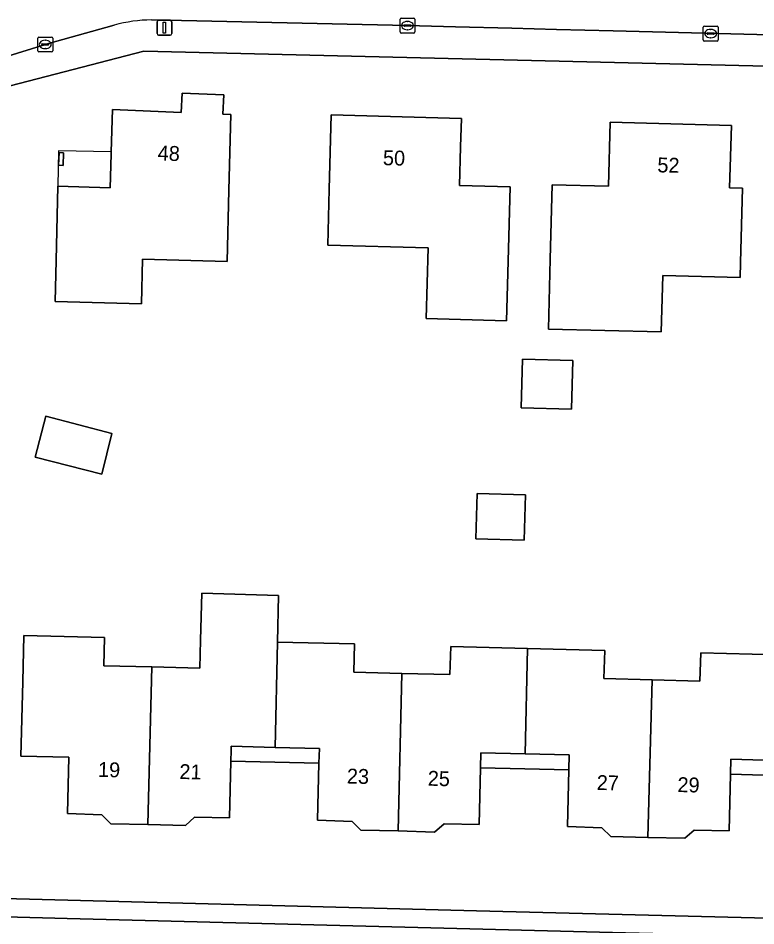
# Model space of a CAD drawing. Extents: x 162082 to 163401, y 388089 to 388636.
# Drawn here: x 162445.1 to 162494.6, y 388473 to 388534 of the extents above; entities that cross this region are included whole.
import ezdxf

# ---------------------------------------------------------------- set-up
doc = ezdxf.new("R2010")
doc.units = 0
for name, color, linetype in [('IMGEO_Erf', 7, 'Continuous'), ('IMGEO_Fietspad_gesloten', 7, 'Continuous'), ('IMGEO_Kolk', 7, 'Continuous'), ('IMGEO_Lichtmast', 7, 'Continuous'), ('IMGEO_Pand', 7, 'Continuous'), ('IMGEO_Pand_nummerreeks', 7, 'Continuous'), ('IMGEO_Pand_overbouw', 7, 'Continuous'), ('IMGEO_Rijbaan_lokaal_open', 7, 'Continuous'), ('IMGEO_Voetpad_open', 7, 'Continuous')]:
    doc.layers.add(name, color=color, linetype=linetype)

msp = doc.modelspace()

# ---------------------------------------------------------------- linework, layer by layer
at = {"layer": 'IMGEO_Erf'}
for points in [[(162527.064, 388529.936), (162521.19, 388530.114), (162500, 388530.653), (162453.508, 388531.779), (162441.571, 388528.689), (162436.034, 388527.057)], [(162495.869, 388483.09), (162492.92, 388483.17), (162492.82, 388479.37), (162490.47, 388479.41), (162489.85, 388478.87), (162487.36, 388478.92), (162484.87, 388479), (162484.27, 388479.57), (162481.97, 388479.65), (162482.06, 388483.47), (162479.091, 388483.54), (162476.13, 388483.61), (162476.04, 388479.79), (162473.67, 388479.84), (162473.04, 388479.29), (162470.583, 388479.36), (162468.08, 388479.41), (162467.5, 388480), (162465.17, 388480.09), (162465.27, 388483.91), (162462.31, 388483.98), (162459.35, 388484.06), (162459.25, 388480.25), (162456.91, 388480.28), (162456.29, 388479.72), (162453.77, 388479.79), (162451.28, 388479.85), (162450.68, 388480.44), (162448.36, 388480.53), (162448.46, 388484.32), (162445.24, 388484.39), (162445.363, 388489.389), (162445.44, 388492.5), (162450.86, 388492.36), (162450.81, 388490.47), (162454.04, 388490.385), (162457.26, 388490.3), (162457.31, 388492.19), (162457.393, 388495.335)], [(162457.393, 388495.335), (162462.546, 388495.199), (162462.48, 388492.06), (162467.66, 388491.93), (162467.61, 388490.04), (162470.84, 388489.955), (162474.07, 388489.87), (162474.12, 388491.76), (162479.28, 388491.625), (162484.47, 388491.49), (162484.42, 388489.61), (162487.647, 388489.525), (162490.87, 388489.44), (162490.92, 388491.33), (162496.1, 388491.196)], [(162419.29, 388475.659), (162424.414, 388475.313), (162441.489, 388474.891), (162475.86, 388473.999), (162530.104, 388472.633)]]:
    msp.add_lwpolyline(points, dxfattribs=at)
for points in [[(162447.72, 388522.7), (162451.23, 388522.59), (162451.299, 388524.852), (162451.304, 388525.009), (162451.39, 388527.85), (162456.015, 388527.664), (162456.067, 388528.963), (162458.865, 388528.851), (162458.812, 388527.552), (162459.352, 388527.53), (162459.217, 388522.442), (162459.09, 388517.65), (162453.42, 388517.8), (162453.34, 388514.79), (162447.55, 388514.94), (162447.611, 388517.702)], [(162472.47, 388513.8), (162472.6, 388518.55), (162465.86, 388518.73), (162465.959, 388522.492), (162466.09, 388527.49), (162474.84, 388527.26), (162474.789, 388525.349), (162474.72, 388522.75), (162478.12, 388522.66), (162477.981, 388517.662), (162477.87, 388513.66)], [(162480.811, 388517.802), (162480.94, 388522.8), (162484.73, 388522.7), (162484.84, 388527), (162492.98, 388526.79), (162492.86, 388522.6), (162493.73, 388522.57), (162493.59, 388517.572), (162493.562, 388516.553), (162488.37, 388516.693), (162488.35, 388515.92), (162488.27, 388512.91), (162480.69, 388513.1)], [(162447.801, 388524.959), (162448.111, 388524.949), (162448.081, 388524.1), (162447.771, 388524.11)], [(162478.853, 388507.808), (162478.944, 388511.069), (162482.335, 388510.975), (162482.245, 388507.714)], [(162446.905, 388507.247), (162451.359, 388506.08), (162450.675, 388503.338), (162446.199, 388504.479)], [(162475.802, 388498.998), (162475.887, 388502.034), (162479.144, 388501.944), (162479.059, 388498.908)], [(162462.331, 388484.981), (162459.376, 388485.059), (162459.369, 388484.763), (162459.35, 388484.06), (162462.31, 388483.98), (162465.27, 388483.91), (162465.296, 388484.91)], [(162479.114, 388484.54), (162476.153, 388484.609), (162476.13, 388483.61), (162479.091, 388483.54), (162482.06, 388483.47), (162482.084, 388484.47)], [(162495.898, 388484.095), (162492.947, 388484.181), (162492.92, 388483.17), (162495.869, 388483.09), (162498.82, 388483.01), (162498.849, 388484.01)]]:
    msp.add_lwpolyline(points, close=True, dxfattribs=at)
at = {"layer": 'IMGEO_Fietspad_gesloten'}
msp.add_lwpolyline([(162529.917, 388471.443), (162485.874, 388472.504), (162448.342, 388473.476), (162416.648, 388474.331), (162416.648, 388474.82), (162409.151, 388475.063), (162409.128, 388474.536), (162400.452, 388474.693), (162389.858, 388475.046), (162386.763, 388475.096), (162375.068, 388475.331), (162368.942, 388475.51), (162357.381, 388475.853), (162351.02, 388475.969)], dxfattribs=at)
at = {"layer": 'IMGEO_Kolk'}
for p, q in [((162470.714, 388533.068), (162470.714, 388533.92)), ((162470.789, 388533.994), (162471.641, 388533.994)), ((162470.973, 388533.488), (162470.973, 388533.5)), ((162471.016, 388533.537), (162471.414, 388533.537)), ((162471.202, 388533.774), (162471.227, 388533.774)), ((162471.457, 388533.5), (162471.457, 388533.488)), ((162471.715, 388533.92), (162471.715, 388533.068)), ((162471.641, 388532.994), (162470.789, 388532.994)), ((162471.411, 388533.451), (162471.013, 388533.451)), ((162471.225, 388533.214), (162471.2, 388533.214)), ((162491.09, 388532.532), (162491.09, 388533.384)), ((162491.165, 388533.458), (162492.017, 388533.458)), ((162491.349, 388532.952), (162491.349, 388532.964)), ((162491.787, 388532.915), (162491.389, 388532.915)), ((162491.392, 388533.001), (162491.79, 388533.001)), ((162491.578, 388533.238), (162491.603, 388533.238)), ((162491.833, 388532.964), (162491.833, 388532.952)), ((162492.091, 388533.384), (162492.091, 388532.532)), ((162446.374, 388531.8), (162446.374, 388532.652)), ((162446.449, 388532.726), (162447.301, 388532.726)), ((162446.676, 388532.269), (162447.074, 388532.269)), ((162446.862, 388532.506), (162446.887, 388532.506)), ((162447.375, 388532.652), (162447.375, 388531.8)), ((162492.017, 388532.458), (162491.165, 388532.458)), ((162491.601, 388532.678), (162491.576, 388532.678)), ((162447.301, 388531.726), (162446.449, 388531.726)), ((162446.633, 388532.22), (162446.633, 388532.232)), ((162447.071, 388532.183), (162446.673, 388532.183)), ((162446.885, 388531.946), (162446.86, 388531.946)), ((162447.117, 388532.232), (162447.117, 388532.22))]:
    msp.add_line(p, q, dxfattribs=at)
for points in [[(162470.714, 388533.068), (162470.714, 388533.92)], [(162470.789, 388533.994), (162471.641, 388533.994)], [(162471.715, 388533.92), (162471.715, 388533.068)], [(162471.641, 388532.994), (162470.789, 388532.994)], [(162491.09, 388532.532), (162491.09, 388533.384)], [(162491.165, 388533.458), (162492.017, 388533.458)], [(162492.091, 388533.384), (162492.091, 388532.532)], [(162446.374, 388531.8), (162446.374, 388532.652)], [(162446.449, 388532.726), (162447.301, 388532.726)], [(162447.375, 388532.652), (162447.375, 388531.8)], [(162492.017, 388532.458), (162491.165, 388532.458)], [(162447.301, 388531.726), (162446.449, 388531.726)]]:
    msp.add_lwpolyline(points, dxfattribs=at)
for centre, radius, start, end in [((162470.791, 388533.918), 0.0765, 91.55205, 178.44795), ((162470.791, 388533.918), 0.0765, 91.55205, 178.44795), ((162471.013, 388533.497), 0.0403, 85.87752, 175.75265), ((162471.01, 388533.487), 0.0366, 178.93798, 274.71019), ((162471.414, 388533.494), 0.043, 264.86636, 352.45326), ((162471.418, 388533.499), 0.0386, 1.73085, 96.63898), ((162471.639, 388533.918), 0.0765, 1.55205, 88.44795), ((162471.639, 388533.918), 0.0765, 1.55205, 88.44795), ((162470.791, 388533.07), 0.0765, 181.55205, 268.44795), ((162470.791, 388533.07), 0.0765, 181.55205, 268.44795), ((162471.639, 388533.07), 0.0765, 271.55205, 358.44795), ((162471.639, 388533.07), 0.0765, 271.55205, 358.44795), ((162491.167, 388533.382), 0.0765, 91.55205, 178.44795), ((162491.167, 388533.382), 0.0765, 91.55205, 178.44795), ((162491.389, 388532.961), 0.0403, 85.87752, 175.75265), ((162491.386, 388532.951), 0.0366, 178.93798, 274.71019), ((162491.79, 388532.958), 0.043, 264.86636, 352.45326), ((162491.794, 388532.963), 0.0386, 1.73085, 96.63898), ((162492.015, 388533.382), 0.0765, 1.55205, 88.44795), ((162492.015, 388533.382), 0.0765, 1.55205, 88.44795), ((162446.451, 388532.65), 0.0765, 91.55205, 178.44795), ((162446.451, 388532.65), 0.0765, 91.55205, 178.44795), ((162446.673, 388532.229), 0.0403, 85.87752, 175.75265), ((162447.078, 388532.231), 0.0386, 1.73085, 96.63898), ((162447.299, 388532.65), 0.0765, 1.55205, 88.44795), ((162447.299, 388532.65), 0.0765, 1.55205, 88.44795), ((162491.167, 388532.534), 0.0765, 181.55205, 268.44795), ((162491.167, 388532.534), 0.0765, 181.55205, 268.44795), ((162492.015, 388532.534), 0.0765, 271.55205, 358.44795), ((162492.015, 388532.534), 0.0765, 271.55205, 358.44795), ((162446.451, 388531.802), 0.0765, 181.55205, 268.44795), ((162446.451, 388531.802), 0.0765, 181.55205, 268.44795), ((162446.67, 388532.219), 0.0366, 178.93798, 274.71019), ((162447.074, 388532.226), 0.043, 264.86636, 352.45326), ((162447.299, 388531.802), 0.0765, 271.55205, 358.44795), ((162447.299, 388531.802), 0.0765, 271.55205, 358.44795)]:
    msp.add_arc(centre, radius, start, end, dxfattribs=at)
for centre, major_axis, ratio, start_param, end_param in [((162471.201, 388533.494), (-0.387, 0.002), 0.722429, 4.712389, 7.853982), ((162471.226, 388533.494), (-0.39, 0.002), 0.717154, 1.570796, 4.712389), ((162491.577, 388532.958), (-0.387, 0.002), 0.722429, 4.712389, 7.853982), ((162491.602, 388532.958), (-0.39, 0.002), 0.717154, 1.570796, 4.712389), ((162446.861, 388532.226), (-0.387, 0.002), 0.722429, 4.712389, 7.853982), ((162446.886, 388532.226), (-0.39, 0.002), 0.717154, 1.570796, 4.712389)]:
    msp.add_ellipse(centre, major_axis=major_axis, ratio=ratio, start_param=start_param, end_param=end_param, dxfattribs=at)
at = {"layer": 'IMGEO_Lichtmast'}
for p, q in [((162454.387, 388532.954), (162454.387, 388533.754)), ((162454.387, 388533.754), (162454.387, 388532.954)), ((162454.487, 388533.854), (162455.277, 388533.854)), ((162455.277, 388533.854), (162454.487, 388533.854)), ((162455.377, 388533.754), (162455.377, 388532.954)), ((162455.377, 388532.954), (162455.377, 388533.754)), ((162455.277, 388532.854), (162454.487, 388532.854)), ((162454.487, 388532.854), (162455.277, 388532.854))]:
    msp.add_line(p, q, dxfattribs=at)
msp.add_lwpolyline([(162454.807, 388533.729), (162454.957, 388533.729), (162454.957, 388532.979), (162454.807, 388532.979), (162454.807, 388533.729)], dxfattribs=at)
for centre, start, end in [((162454.487, 388533.754), 90, 180), ((162454.487, 388533.754), 90, 180), ((162455.277, 388533.754), 0, 90), ((162455.277, 388533.754), 360, 90), ((162454.487, 388532.954), 180, 270), ((162454.487, 388532.954), 180, 270), ((162455.277, 388532.954), 270, 0), ((162455.277, 388532.954), 270, 0)]:
    msp.add_arc(centre, 0.1, start, end, dxfattribs=at)
at = {"layer": 'IMGEO_Pand'}
for points in [[(162459.217, 388522.442), (162459.352, 388527.53), (162458.812, 388527.552), (162458.865, 388528.851), (162456.067, 388528.963), (162456.015, 388527.664), (162451.39, 388527.85), (162451.304, 388525.009), (162451.299, 388524.852), (162451.23, 388522.59), (162447.72, 388522.7), (162447.611, 388517.702), (162447.55, 388514.94), (162453.34, 388514.79), (162453.42, 388517.8), (162459.09, 388517.65)], [(162465.959, 388522.492), (162465.86, 388518.73), (162472.6, 388518.55), (162472.47, 388513.8), (162477.87, 388513.66), (162477.981, 388517.662), (162478.12, 388522.66), (162474.72, 388522.75), (162474.789, 388525.349), (162474.84, 388527.26), (162466.09, 388527.49)], [(162493.73, 388522.57), (162492.86, 388522.6), (162492.98, 388526.79), (162484.84, 388527), (162484.73, 388522.7), (162480.94, 388522.8), (162480.811, 388517.802), (162480.69, 388513.1), (162488.27, 388512.91), (162488.35, 388515.92), (162488.37, 388516.693), (162493.562, 388516.553), (162493.59, 388517.572)], [(162448.111, 388524.949), (162447.801, 388524.959), (162447.771, 388524.11), (162448.081, 388524.1)], [(162478.853, 388507.808), (162482.245, 388507.714), (162482.335, 388510.975), (162478.944, 388511.069)], [(162446.905, 388507.247), (162446.199, 388504.479), (162450.675, 388503.338), (162451.359, 388506.08)], [(162475.802, 388498.998), (162479.059, 388498.908), (162479.144, 388501.944), (162475.887, 388502.034)], [(162462.48, 388492.06), (162462.546, 388495.199), (162457.393, 388495.335), (162457.31, 388492.19), (162457.26, 388490.3), (162454.04, 388490.385), (162453.77, 388479.79), (162456.29, 388479.72), (162456.91, 388480.28), (162459.25, 388480.25), (162459.35, 388484.06), (162459.369, 388484.763), (162459.376, 388485.059), (162462.331, 388484.981)], [(162454.04, 388490.385), (162450.81, 388490.47), (162450.86, 388492.36), (162445.44, 388492.5), (162445.363, 388489.389), (162445.24, 388484.39), (162448.46, 388484.32), (162448.36, 388480.53), (162450.68, 388480.44), (162451.28, 388479.85), (162453.77, 388479.79)], [(162470.84, 388489.955), (162467.61, 388490.04), (162467.66, 388491.93), (162462.48, 388492.06), (162462.331, 388484.981), (162465.296, 388484.91), (162465.27, 388483.91), (162465.17, 388480.09), (162467.5, 388480), (162468.08, 388479.41), (162470.583, 388479.36)], [(162479.28, 388491.625), (162474.12, 388491.76), (162474.07, 388489.87), (162470.84, 388489.955), (162470.583, 388479.36), (162473.04, 388479.29), (162473.67, 388479.84), (162476.04, 388479.79), (162476.13, 388483.61), (162476.153, 388484.609), (162479.114, 388484.54)], [(162487.647, 388489.525), (162484.42, 388489.61), (162484.47, 388491.49), (162479.28, 388491.625), (162479.114, 388484.54), (162482.084, 388484.47), (162482.06, 388483.47), (162481.97, 388479.65), (162484.27, 388479.57), (162484.87, 388479), (162487.36, 388478.92)], [(162496.1, 388491.196), (162490.92, 388491.33), (162490.87, 388489.44), (162487.647, 388489.525), (162487.36, 388478.92), (162489.85, 388478.87), (162490.47, 388479.41), (162492.82, 388479.37), (162492.92, 388483.17), (162492.947, 388484.181), (162495.898, 388484.095)]]:
    msp.add_lwpolyline(points, close=True, dxfattribs=at)
at = {"layer": 'IMGEO_Pand_overbouw'}
msp.add_lwpolyline([(162451.299, 388524.852), (162451.304, 388525.009), (162447.772, 388525.086), (162447.72, 388522.7), (162451.23, 388522.59)], close=True, dxfattribs=at)
at = {"layer": 'IMGEO_Rijbaan_lokaal_open'}
for points in [[(162454.026, 388533.876), (162471.212, 388533.496), (162474.442, 388533.413), (162478.235, 388533.315), (162481.238, 388533.237), (162485.036, 388533.139), (162498.201, 388532.799), (162500, 388532.753), (162501.997, 388532.701), (162512.52, 388532.429), (162516.324, 388532.331), (162520.654, 388532.199), (162524.871, 388532.102), (162528.72, 388532), (162532.881, 388531.889), (162532.438, 388536.687)], [(162434.255, 388528.392), (162440.93, 388530.382), (162446.882, 388532.229), (162447.085, 388532.293), (162451.515, 388533.528)]]:
    msp.add_lwpolyline(points, dxfattribs=at)
msp.add_arc((162454.081, 388524.248), 9.628, 90.32587, 105.45488, dxfattribs=at)
at = {"layer": 'IMGEO_Voetpad_open'}
for points in [[(162451.515, 388533.528), (162447.085, 388532.293), (162446.882, 388532.229), (162440.93, 388530.382), (162434.255, 388528.392)], [(162529.133, 388528.065), (162528.72, 388532), (162524.871, 388532.102), (162520.654, 388532.199), (162516.324, 388532.331), (162512.52, 388532.429), (162501.997, 388532.701), (162500, 388532.753), (162498.201, 388532.799), (162485.036, 388533.139), (162481.238, 388533.237), (162478.235, 388533.315), (162474.442, 388533.413), (162471.212, 388533.496), (162454.026, 388533.876)], [(162436.034, 388527.057), (162441.571, 388528.689), (162453.508, 388531.779), (162500, 388530.653), (162521.19, 388530.114), (162527.064, 388529.936)], [(162342.186, 388475.127), (162342.269, 388477.93), (162351.102, 388477.707), (162351.02, 388475.969), (162357.381, 388475.853), (162357.407, 388477.479), (162368.979, 388477.237), (162368.942, 388475.51), (162375.068, 388475.331), (162375.087, 388477.102), (162386.752, 388476.785), (162386.763, 388475.096), (162389.858, 388475.046), (162389.902, 388476.672), (162400.467, 388476.399), (162400.452, 388474.693), (162409.128, 388474.536), (162409.151, 388475.063), (162416.648, 388474.82), (162416.648, 388474.331), (162448.342, 388473.476), (162485.874, 388472.504), (162529.917, 388471.443)], [(162530.104, 388472.633), (162475.86, 388473.999), (162441.489, 388474.891), (162424.414, 388475.313), (162419.29, 388475.659)]]:
    msp.add_lwpolyline(points, dxfattribs=at)
msp.add_arc((162454.081, 388524.248), 9.628, 90.32587, 105.45488, dxfattribs=at)

# ---------------------------------------------------------------- texts
at = {"layer": 'IMGEO_Pand_nummerreeks'}
for s, rotation, p in [('48', 357.69671, (162454.416, 388524.446)), ('50', 358.49429, (162469.556, 388524.118)), ('52', 358.52177, (162487.996, 388523.637)), ('19', 358.52716, (162450.412, 388482.998)), ('21', 358.5275, (162455.879, 388482.857)), ('23', 358.41864, (162467.131, 388482.556)), ('25', 358.41864, (162472.566, 388482.406)), ('27', 358.52177, (162483.921, 388482.12)), ('29', 358.52177, (162489.346, 388481.98))]:
    msp.add_text(s, height=1, rotation=rotation, dxfattribs=at).set_placement(p)

doc.saveas('drawing.dxf')
